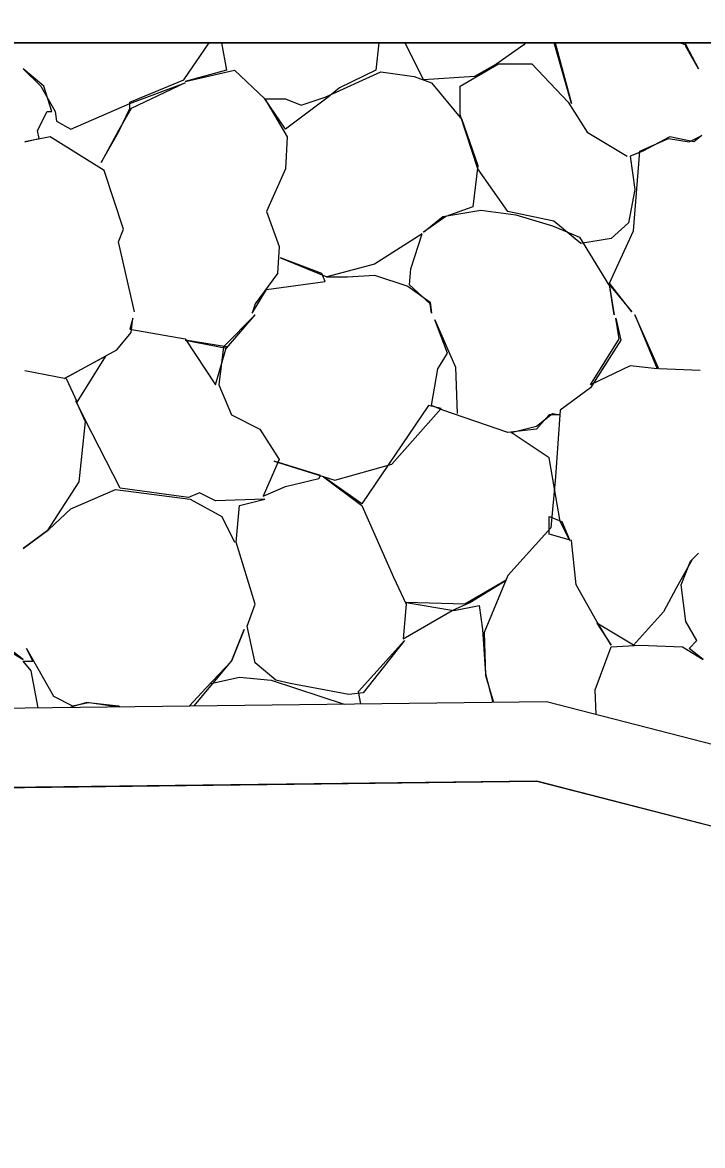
# Model space of a CAD drawing. Extents: x 1574 to 14903, y 7971 to 16537.
# Drawn here: x 14628.574 to 14630.714, y 9508.529 to 9512.064 of the extents above; entities that cross this region are included whole.
import ezdxf

# ---------------------------------------------------------------- set-up
doc = ezdxf.new("R2010")
doc.units = 0
for name, color, linetype in [('DESIGN - EARTHWORK - Shapes', 7, 'Continuous'), ('DESIGN - TRANSPORTATION - Proposed Layout Patterning', 7, 'Continuous'), ('DESIGN - TYPICAL - Finished Grade and Subgrade', 7, 'Continuous'), ('SURVEY - GROUND - Bottom of Topsoil Layer', 7, 'Continuous'), ('SURVEY - GROUND - Top of Ground', 7, 'Continuous')]:
    doc.layers.add(name, color=color, linetype=linetype)

msp = doc.modelspace()

# ---------------------------------------------------------------- linework, layer by layer
at = {"layer": 'DESIGN - EARTHWORK - Shapes'}
for points in [[(14622.9443, 9516.1875), (14623.3346, 9516.0443), (14623.805, 9515.9102), (14624.0623, 9509.9366), (14626.0777, 9509.8768), (14630.2225, 9509.9267), (14631.2091, 9509.6727), (14631.6838, 9509.6215), (14637.2745, 9509.3612), (14623.2284, 9516.3842), (14622, 9516.4088), (14620.9717, 9516.4294), (14622.721, 9515.3232)], [(14637.2745, 9509.3612), (14637.2745, 9509.1109), (14631.6646, 9509.3721), (14631.1643, 9509.426), (14630.1923, 9509.6763), (14626.0754, 9509.6268), (14624.0623, 9509.6865), (14624.0623, 9509.9366), (14626.0777, 9509.8768), (14630.2225, 9509.9267), (14631.2091, 9509.6727), (14631.6838, 9509.6215)]]:
    msp.add_lwpolyline(points, close=True, dxfattribs=at)
at = {"layer": 'DESIGN - TRANSPORTATION - Proposed Layout Patterning'}
msp.add_line((14631.9969, 9512), (14623.9734, 9512), dxfattribs=at)
msp.add_line((14631.9969, 9512), (14623.9734, 9512), dxfattribs=at)
for points in [[(14628.9263, 9511.1539), (14628.8763, 9511.3739), (14628.8913, 9511.4139), (14628.8313, 9511.5989), (14628.6613, 9511.7039), (14628.5813, 9511.6889), (14628.6263, 9511.6989), (14628.6213, 9511.7239), (14628.6513, 9511.7839), (14628.6663, 9511.7839), (14628.6413, 9511.8639), (14628.5763, 9511.9189), (14628.6313, 9511.8639), (14628.6763, 9511.7839), (14628.6813, 9511.7539), (14628.7263, 9511.7289), (14628.9113, 9511.8089), (14629.0863, 9511.8739), (14628.9163, 9511.7939), (14628.8763, 9511.7239), (14628.8213, 9511.6239), (14628.8763, 9511.7189), (14628.9113, 9511.7939), (14628.9113, 9511.8139), (14629.0813, 9511.8839), (14629.1614, 9512)], [(14628.9263, 9511.1539), (14628.8763, 9511.3739), (14628.8913, 9511.4139), (14628.8313, 9511.5989), (14628.6613, 9511.7039), (14628.5813, 9511.6889), (14628.6263, 9511.6989), (14628.6213, 9511.7239), (14628.6513, 9511.7839), (14628.6663, 9511.7839), (14628.6413, 9511.8639), (14628.5763, 9511.9189), (14628.6313, 9511.8639), (14628.6763, 9511.7839), (14628.6813, 9511.7539), (14628.7263, 9511.7289), (14628.9113, 9511.8089), (14629.0863, 9511.8739), (14628.9163, 9511.7939), (14628.8763, 9511.7239), (14628.8213, 9511.6239), (14628.8763, 9511.7189), (14628.9113, 9511.7939), (14628.9113, 9511.8139), (14629.0813, 9511.8839), (14629.1614, 9512)], [(14629.1999, 9512), (14629.2163, 9511.9139), (14629.0863, 9511.8789), (14629.2413, 9511.9139), (14629.3363, 9511.8239), (14629.4063, 9511.7039), (14629.4013, 9511.6039), (14629.3413, 9511.4689), (14629.3813, 9511.3589), (14629.3763, 9511.2739), (14629.3063, 9511.1789), (14629.2963, 9511.1489), (14629.3413, 9511.2239), (14629.5263, 9511.2489), (14629.5163, 9511.2739), (14629.3863, 9511.3239), (14629.5313, 9511.2639), (14629.5963, 9511.2639), (14629.6813, 9511.2689), (14629.7863, 9511.2339), (14629.8563, 9511.1839), (14629.8613, 9511.1489), (14629.8563, 9511.1789), (14629.7913, 9511.2389), (14629.7963, 9511.2889), (14629.8313, 9511.3989), (14629.6813, 9511.3039), (14629.5313, 9511.2639)], [(14629.1999, 9512), (14629.2163, 9511.9139), (14629.0863, 9511.8789), (14629.2413, 9511.9139), (14629.3363, 9511.8239), (14629.4063, 9511.7039), (14629.4013, 9511.6039), (14629.3413, 9511.4689), (14629.3813, 9511.3589), (14629.3763, 9511.2739), (14629.3063, 9511.1789), (14629.2963, 9511.1489), (14629.3413, 9511.2239), (14629.5263, 9511.2489), (14629.5163, 9511.2739), (14629.3863, 9511.3239), (14629.5313, 9511.2639), (14629.5963, 9511.2639), (14629.6813, 9511.2689), (14629.7863, 9511.2339), (14629.8563, 9511.1839), (14629.8613, 9511.1489), (14629.8563, 9511.1789), (14629.7913, 9511.2389), (14629.7963, 9511.2889), (14629.8313, 9511.3989), (14629.6813, 9511.3039), (14629.5313, 9511.2639)], [(14629.695, 9512), (14629.6863, 9511.9139), (14629.5713, 9511.8589), (14629.5363, 9511.8289), (14629.4013, 9511.7289), (14629.3363, 9511.8239), (14629.4013, 9511.8239), (14629.4513, 9511.8039), (14629.5263, 9511.8289), (14629.7013, 9511.9089), (14629.8063, 9511.8939), (14629.8613, 9511.8739), (14629.9563, 9511.7589), (14630.0063, 9511.6139), (14629.9913, 9511.4839), (14629.9063, 9511.4539), (14629.8363, 9511.4039), (14629.8963, 9511.4539), (14630.0163, 9511.4739), (14630.1263, 9511.4589), (14630.2413, 9511.4239), (14630.3263, 9511.3889), (14630.4213, 9511.2339), (14630.4363, 9511.1439), (14630.4213, 9511.2389), (14630.4913, 9511.1539), (14630.4213, 9511.2439), (14630.4963, 9511.4089), (14630.5163, 9511.6589), (14630.6063, 9511.6989), (14630.6713, 9511.6889), (14630.7113, 9511.7089), (14630.6863, 9511.6889), (14630.6113, 9511.7039), (14630.5263, 9511.6589), (14630.4863, 9511.6439), (14630.5013, 9511.5389), (14630.4813, 9511.4339), (14630.4263, 9511.3839), (14630.3313, 9511.3689), (14630.2463, 9511.4389), (14630.1013, 9511.4689), (14630.0063, 9511.6039), (14629.9513, 9511.7739), (14629.9513, 9511.8639), (14630.0713, 9511.9339), (14630.1763, 9511.9339), (14630.2913, 9511.8139), (14630.3513, 9511.7189), (14630.4763, 9511.6439)], [(14629.695, 9512), (14629.6863, 9511.9139), (14629.5713, 9511.8589), (14629.5363, 9511.8289), (14629.4013, 9511.7289), (14629.3363, 9511.8239), (14629.4013, 9511.8239), (14629.4513, 9511.8039), (14629.5263, 9511.8289), (14629.7013, 9511.9089), (14629.8063, 9511.8939), (14629.8613, 9511.8739), (14629.9563, 9511.7589), (14630.0063, 9511.6139), (14629.9913, 9511.4839), (14629.9063, 9511.4539), (14629.8363, 9511.4039), (14629.8963, 9511.4539), (14630.0163, 9511.4739), (14630.1263, 9511.4589), (14630.2413, 9511.4239), (14630.3263, 9511.3889), (14630.4213, 9511.2339), (14630.4363, 9511.1439), (14630.4213, 9511.2389), (14630.4913, 9511.1539), (14630.4213, 9511.2439), (14630.4963, 9511.4089), (14630.5163, 9511.6589), (14630.6063, 9511.6989), (14630.6713, 9511.6889), (14630.7113, 9511.7089), (14630.6863, 9511.6889), (14630.6113, 9511.7039), (14630.5263, 9511.6589), (14630.4863, 9511.6439), (14630.5013, 9511.5389), (14630.4813, 9511.4339), (14630.4263, 9511.3839), (14630.3313, 9511.3689), (14630.2463, 9511.4389), (14630.1013, 9511.4689), (14630.0063, 9511.6039), (14629.9513, 9511.7739), (14629.9513, 9511.8639), (14630.0713, 9511.9339), (14630.1763, 9511.9339), (14630.2913, 9511.8139), (14630.3513, 9511.7189), (14630.4763, 9511.6439)], [(14630.1565, 9512), (14630.1513, 9511.9939), (14630.0663, 9511.9339), (14629.9963, 9511.8939), (14629.8363, 9511.8839), (14629.7783, 9512)], [(14630.1565, 9512), (14630.1513, 9511.9939), (14630.0663, 9511.9339), (14629.9963, 9511.8939), (14629.8363, 9511.8839), (14629.7783, 9512)], [(14630.2497, 9512), (14630.3013, 9511.8089), (14630.2471, 9512)], [(14630.2497, 9512), (14630.3013, 9511.8089), (14630.2471, 9512)], [(14630.643, 9512), (14630.6613, 9511.9939), (14630.7013, 9511.9189), (14630.6613, 9511.9889), (14630.6613, 9512)], [(14630.643, 9512), (14630.6613, 9511.9939), (14630.7013, 9511.9189), (14630.6613, 9511.9889), (14630.6613, 9512)], [(14628.5813, 9510.9689), (14628.7113, 9510.9439), (14628.7463, 9510.8689), (14628.8363, 9511.0139), (14628.7063, 9510.9439), (14628.8713, 9511.0339), (14628.9163, 9511.0889), (14628.9213, 9511.1339), (14628.9113, 9511.0989), (14629.0863, 9511.0689), (14629.1813, 9510.9239), (14629.2163, 9511.0439), (14629.0863, 9511.0639), (14629.2163, 9511.0389), (14629.3063, 9511.1439), (14629.2063, 9511.0439), (14629.1913, 9510.9239), (14629.2313, 9510.8289), (14629.3213, 9510.7839), (14629.3813, 9510.6889), (14629.3313, 9510.5739), (14629.4013, 9510.6039), (14629.5063, 9510.6289), (14629.5113, 9510.6389), (14629.3663, 9510.6839), (14629.5563, 9510.6239), (14629.7363, 9510.6739), (14629.8913, 9510.8489), (14629.8513, 9510.8589), (14629.6413, 9510.5489), (14629.5213, 9510.6339), (14629.6413, 9510.5439), (14629.7413, 9510.3189), (14629.7813, 9510.2339), (14629.7713, 9510.1239), (14629.9263, 9510.2139), (14629.9813, 9510.2389), (14630.0963, 9510.3089), (14629.9663, 9510.2339), (14629.7813, 9510.2389), (14629.9313, 9510.2139), (14630.0113, 9510.2289), (14630.0213, 9510.1539), (14630.0313, 9510.0139), (14630.0542, 9509.9246)], [(14628.5813, 9510.9689), (14628.7113, 9510.9439), (14628.7463, 9510.8689), (14628.8363, 9511.0139), (14628.7063, 9510.9439), (14628.8713, 9511.0339), (14628.9163, 9511.0889), (14628.9213, 9511.1339), (14628.9113, 9511.0989), (14629.0863, 9511.0689), (14629.1813, 9510.9239), (14629.2163, 9511.0439), (14629.0863, 9511.0639), (14629.2163, 9511.0389), (14629.3063, 9511.1439), (14629.2063, 9511.0439), (14629.1913, 9510.9239), (14629.2313, 9510.8289), (14629.3213, 9510.7839), (14629.3813, 9510.6889), (14629.3313, 9510.5739), (14629.4013, 9510.6039), (14629.5063, 9510.6289), (14629.5113, 9510.6389), (14629.3663, 9510.6839), (14629.5563, 9510.6239), (14629.7363, 9510.6739), (14629.8913, 9510.8489), (14629.8513, 9510.8589), (14629.6413, 9510.5489), (14629.5213, 9510.6339), (14629.6413, 9510.5439), (14629.7413, 9510.3189), (14629.7813, 9510.2339), (14629.7713, 9510.1239), (14629.9263, 9510.2139), (14629.9813, 9510.2389), (14630.0963, 9510.3089), (14629.9663, 9510.2339), (14629.7813, 9510.2389), (14629.9313, 9510.2139), (14630.0113, 9510.2289), (14630.0213, 9510.1539), (14630.0313, 9510.0139), (14630.0542, 9509.9246)], [(14630.3794, 9509.8863), (14630.3763, 9509.9639), (14630.4263, 9510.0989), (14630.5163, 9510.1039), (14630.6513, 9510.0989), (14630.7163, 9510.0589), (14630.6713, 9510.0939), (14630.6963, 9510.1189), (14630.6613, 9510.1789), (14630.6463, 9510.2939), (14630.6763, 9510.3689), (14630.7013, 9510.3939), (14630.6813, 9510.3739), (14630.6313, 9510.2839), (14630.5913, 9510.2089), (14630.4963, 9510.1039), (14630.3813, 9510.1739), (14630.4263, 9510.1039), (14630.3813, 9510.1789), (14630.3163, 9510.2939), (14630.3013, 9510.4339), (14630.2313, 9510.4539), (14630.2313, 9510.5089), (14630.2713, 9510.4939), (14630.2963, 9510.4339), (14630.2663, 9510.4939), (14630.2313, 9510.6939), (14630.1113, 9510.7739), (14630.1913, 9510.7939), (14630.2413, 9510.8339), (14630.2663, 9510.8289), (14630.2313, 9510.8289), (14630.1913, 9510.7839), (14630.1013, 9510.7739), (14629.8963, 9510.8439), (14629.8613, 9510.8589), (14629.8813, 9510.9739), (14629.9113, 9511.0239), (14629.8713, 9511.1289), (14629.9363, 9510.9789), (14629.9413, 9510.8339)], [(14630.3794, 9509.8863), (14630.3763, 9509.9639), (14630.4263, 9510.0989), (14630.5163, 9510.1039), (14630.6513, 9510.0989), (14630.7163, 9510.0589), (14630.6713, 9510.0939), (14630.6963, 9510.1189), (14630.6613, 9510.1789), (14630.6463, 9510.2939), (14630.6763, 9510.3689), (14630.7013, 9510.3939), (14630.6813, 9510.3739), (14630.6313, 9510.2839), (14630.5913, 9510.2089), (14630.4963, 9510.1039), (14630.3813, 9510.1739), (14630.4263, 9510.1039), (14630.3813, 9510.1789), (14630.3163, 9510.2939), (14630.3013, 9510.4339), (14630.2313, 9510.4539), (14630.2313, 9510.5089), (14630.2713, 9510.4939), (14630.2963, 9510.4339), (14630.2663, 9510.4939), (14630.2313, 9510.6939), (14630.1113, 9510.7739), (14630.1913, 9510.7939), (14630.2413, 9510.8339), (14630.2663, 9510.8289), (14630.2313, 9510.8289), (14630.1913, 9510.7839), (14630.1013, 9510.7739), (14629.8963, 9510.8439), (14629.8613, 9510.8589), (14629.8813, 9510.9739), (14629.9113, 9511.0239), (14629.8713, 9511.1289), (14629.9363, 9510.9789), (14629.9413, 9510.8339)], [(14630.7063, 9510.9689), (14630.5763, 9510.9739), (14630.5013, 9511.1439), (14630.5713, 9510.9739), (14630.4863, 9510.9839), (14630.3613, 9510.9239), (14630.4513, 9511.0689), (14630.4413, 9511.1339), (14630.4563, 9511.0639), (14630.3613, 9510.9139), (14630.2663, 9510.8439), (14630.2513, 9510.6339), (14630.2363, 9510.4739), (14630.1013, 9510.3239), (14630.0263, 9510.1439), (14630.0313, 9510.0089), (14630.0564, 9509.9247)], [(14630.7063, 9510.9689), (14630.5763, 9510.9739), (14630.5013, 9511.1439), (14630.5713, 9510.9739), (14630.4863, 9510.9839), (14630.3613, 9510.9239), (14630.4513, 9511.0689), (14630.4413, 9511.1339), (14630.4563, 9511.0639), (14630.3613, 9510.9139), (14630.2663, 9510.8439), (14630.2513, 9510.6339), (14630.2363, 9510.4739), (14630.1013, 9510.3239), (14630.0263, 9510.1439), (14630.0313, 9510.0089), (14630.0564, 9509.9247)], [(14629.6385, 9509.9196), (14629.6313, 9509.9589), (14629.7763, 9510.1189), (14629.6463, 9509.9539), (14629.6013, 9509.9489), (14629.4163, 9509.9839), (14629.3713, 9509.9939), (14629.3063, 9510.0489), (14629.2813, 9510.1639), (14629.3063, 9510.2339), (14629.2463, 9510.4289), (14629.2563, 9510.5439), (14629.3363, 9510.5639), (14629.1813, 9510.5589), (14629.1313, 9510.5839), (14629.0963, 9510.5689), (14628.8813, 9510.5989), (14628.7713, 9510.8139), (14628.7413, 9510.8739), (14628.7713, 9510.8089), (14628.7513, 9510.6189), (14628.6513, 9510.4639), (14628.5763, 9510.4089), (14628.6563, 9510.4689), (14628.7263, 9510.5339), (14628.8663, 9510.5939), (14629.1013, 9510.5639), (14629.2013, 9510.5089), (14629.2413, 9510.4289)], [(14629.6385, 9509.9196), (14629.6313, 9509.9589), (14629.7763, 9510.1189), (14629.6463, 9509.9539), (14629.6013, 9509.9489), (14629.4163, 9509.9839), (14629.3713, 9509.9939), (14629.3063, 9510.0489), (14629.2813, 9510.1639), (14629.3063, 9510.2339), (14629.2463, 9510.4289), (14629.2563, 9510.5439), (14629.3363, 9510.5639), (14629.1813, 9510.5589), (14629.1313, 9510.5839), (14629.0963, 9510.5689), (14628.8813, 9510.5989), (14628.7713, 9510.8139), (14628.7413, 9510.8739), (14628.7713, 9510.8089), (14628.7513, 9510.6189), (14628.6513, 9510.4639), (14628.5763, 9510.4089), (14628.6563, 9510.4689), (14628.7263, 9510.5339), (14628.8663, 9510.5939), (14629.1013, 9510.5639), (14629.2013, 9510.5089), (14629.2413, 9510.4289)], [(14629.1142, 9509.9133), (14629.2313, 9510.0539), (14629.2713, 9510.1539), (14629.2313, 9510.0539), (14629.1513, 9509.9689), (14629.0999, 9509.9132)], [(14629.1142, 9509.9133), (14629.2313, 9510.0539), (14629.2713, 9510.1539), (14629.2313, 9510.0539), (14629.1513, 9509.9689), (14629.0999, 9509.9132)], [(14628.5113, 9510.0989), (14628.5763, 9510.0589), (14628.5313, 9510.0939)], [(14628.5113, 9510.0989), (14628.5763, 9510.0589), (14628.5313, 9510.0939)], [(14628.6232, 9509.9074), (14628.6013, 9510.0239), (14628.5763, 9510.0539), (14628.6063, 9510.0539), (14628.5863, 9510.0939), (14628.6713, 9509.9439), (14628.7313, 9509.9139), (14628.7813, 9509.9239), (14628.8763, 9509.9139), (14628.8808, 9509.9105)], [(14628.6232, 9509.9074), (14628.6013, 9510.0239), (14628.5763, 9510.0539), (14628.6063, 9510.0539), (14628.5863, 9510.0939), (14628.6713, 9509.9439), (14628.7313, 9509.9139), (14628.7813, 9509.9239), (14628.8763, 9509.9139), (14628.8808, 9509.9105)], [(14629.1663, 9509.9839), (14629.2563, 9510.0039), (14629.3563, 9509.9939), (14629.586, 9509.919)], [(14629.1663, 9509.9839), (14629.2563, 9510.0039), (14629.3563, 9509.9939), (14629.586, 9509.919)], [(14628.8707, 9509.9104), (14628.7763, 9509.9239), (14628.7263, 9509.9089), (14628.7259, 9509.9087)], [(14628.8707, 9509.9104), (14628.7763, 9509.9239), (14628.7263, 9509.9089), (14628.7259, 9509.9087)]]:
    msp.add_lwpolyline(points, dxfattribs=at)
at = {"layer": 'DESIGN - TYPICAL - Finished Grade and Subgrade'}
msp.add_line((14623.9734, 9512), (14631.9969, 9512), dxfattribs=at)
at = {"layer": 'SURVEY - GROUND - Bottom of Topsoil Layer'}
msp.add_lwpolyline([(14624.0623, 9509.6865), (14626.0754, 9509.6268), (14630.1923, 9509.6763), (14631.1643, 9509.426), (14631.6646, 9509.3721), (14640.2005, 9508.9747), (14644.4296, 9508.6782), (14650.0829, 9508.5295), (14651.1726, 9508.5408), (14656.8893, 9510.4754), (14664.7019, 9512.6856), (14667.1668, 9513.4093), (14670.6047, 9513.2744), (14676.7037, 9513.2521), (14676.977, 9513.2565), (14685.3905, 9509.9383), (14686.4816, 9510.0756), (14688.9789, 9510.2212), (14692.9133, 9510.5929), (14694.518, 9510.7981), (14703.372, 9511.0237), (14717.8132, 9511.1442), (14735.4102, 9511.1338), (14737.1028, 9511.1859)], dxfattribs=at)
at = {"layer": 'SURVEY - GROUND - Top of Ground'}
msp.add_lwpolyline([(14601.9613, 9518.3321), (14612.4448, 9518.1879), (14612.8727, 9518.1742), (14615.1945, 9518.1137), (14615.7772, 9518.0694), (14618.2845, 9517.549), (14618.8843, 9517.2003), (14619.4633, 9516.9587), (14620.287, 9516.6495), (14620.8862, 9516.4834), (14622.721, 9515.3232), (14622.9443, 9516.1875), (14623.3346, 9516.0443), (14623.805, 9515.9102), (14624.0623, 9509.9366), (14626.0776, 9509.8768), (14630.2225, 9509.9267), (14631.2091, 9509.6727), (14631.6838, 9509.6215), (14640.2151, 9509.2243), (14644.4416, 9508.9279), (14650.0849, 9508.7795)], dxfattribs=at)
msp.add_lwpolyline([(14601.9613, 9518.3321), (14612.4448, 9518.1879), (14612.8727, 9518.1742), (14615.1945, 9518.1137), (14615.7772, 9518.0694), (14618.2845, 9517.549), (14618.8843, 9517.2003), (14619.4633, 9516.9587), (14620.287, 9516.6495), (14620.8862, 9516.4834), (14622.721, 9515.3232), (14622.9443, 9516.1875), (14623.3346, 9516.0443), (14623.805, 9515.9102), (14624.0623, 9509.9366), (14626.0776, 9509.8768), (14630.2225, 9509.9267), (14631.2091, 9509.6727), (14631.6838, 9509.6215), (14640.2151, 9509.2243), (14644.4416, 9508.9279), (14650.0849, 9508.7795)], dxfattribs=at)

doc.saveas('drawing.dxf')
